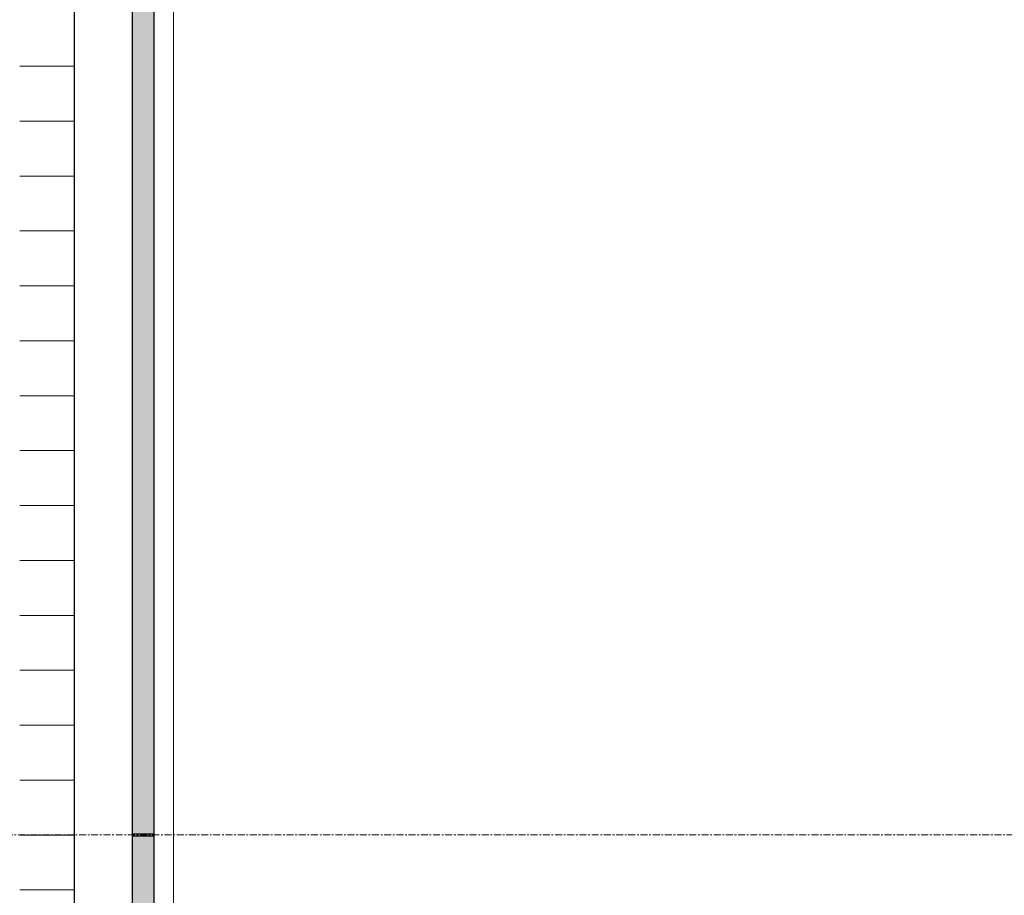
# Model space of a CAD drawing. Header units: millimetres. Extents: x 3625 to 132892, y -52547 to 67182.
# Tile 325 of 348: x 83050 to 84843, y 30218 to 31813. Entities that reach past the tile are written whole.
import ezdxf

# ---------------------------------------------------------------- set-up
doc = ezdxf.new("R2010")
doc.units = ezdxf.units.MM
doc.linetypes.add('stramien', pattern=[22.225, 12.7, -3.175, 3.175, -3.175])
doc.layers.add('A-GLAZ', color=6, linetype='Continuous', lineweight=18)
doc.layers.add('S-GRID', color=1, linetype='Continuous', lineweight=18)

# ---------------------------------------------------------------- blocks, each defined once
blk = doc.blocks.new('31_KA_Houten kozijn metselwerkgevel met draaiend deel verdieping - 31_KA_Houten kozijn metselwerkgevel met draaiend deel verdieping-V227-Plotview plafond begane grond - 1 op 100')
at = {"layer": 'A-GLAZ'}
for p, q in [((688.5, -175), (688.5, -180.1)), ((652, -180.1), (706.5, -180.1)), ((706.5, -210.1), (706.5, -180.1)), ((706.5, -180.1), (706.5, -180.1)), ((706.5, -210.1), (-706.5, -210.1))]:
    blk.add_line(p, q, dxfattribs=at)
blk = doc.blocks.new('31_KA_Dubbel houten kozijn metselwerkgevel met draaiend deel begane grond - 31_KA_Dubbel houten kozijn metselwerkgevel met draaiend deel begane grond-V255-Plotview plafond begane grond - 1 op 100')
at = {"layer": 'A-GLAZ', "lineweight": 25}
h = blk.add_hatch(color=256, dxfattribs=at)
h.paths.add_polyline_path([(699.2, 175), (-863.3, 175), (-863.3, 135), (699.2, 135)], flags=0)
h.paths.add_polyline_path([(-866.3, 175), (-2428.8, 175), (-2428.8, 135), (-866.3, 135)], flags=0)
at = {"layer": 'A-GLAZ'}
h = blk.add_hatch(dxfattribs=at)
h.set_pattern_fill('FP_368', color=256, style=0, pattern_type=2)
h.set_pattern_definition([(90, (57972.02, -54611.6), (-100, 6e-15), [])])
h.paths.add_polyline_path([(699.2, -2.1), (699.2, 30), (-2428.8, 30), (-2428.8, -70), (699.2, -70)], flags=0)
for p, q in [((703.5, 210), (-2433.2, 210)), ((-866.3, 175), (-863.3, 175))]:
    blk.add_line(p, q, dxfattribs=at)
at = {"layer": 'A-GLAZ', "lineweight": 25}
for p, q in [((-866.3, 175), (-2428.8, 175)), ((-866.3, 175), (-866.3, 135)), ((699.2, 175), (-863.3, 175)), ((-863.3, 135), (-863.3, 175)), ((-2428.8, 135), (-866.3, 135)), ((-863.3, 135), (699.2, 135)), ((699.2, 30), (-2428.8, 30))]:
    blk.add_line(p, q, dxfattribs=at)

msp = doc.modelspace()

# ---------------------------------------------------------------- linework, layer by layer
at = {"layer": 'S-GRID', "linetype": 'stramien'}
msp.add_line((27284.7, 30328.2), (93295.2, 30328.2), dxfattribs=at)

# ---------------------------------------------------------------- block references
at = {"layer": 'A-GLAZ', "lineweight": 25}
for name, p, rotation in [('31_KA_Houten kozijn metselwerkgevel met draaiend deel verdieping - 31_KA_Houten kozijn metselwerkgevel met draaiend deel verdieping-V227-Plotview plafond begane grond - 1 op 100', (83120.2, 31244.5), 89.99999999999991), ('31_KA_Dubbel houten kozijn metselwerkgevel met draaiend deel begane grond - 31_KA_Dubbel houten kozijn metselwerkgevel met draaiend deel begane grond-V255-Plotview plafond begane grond - 1 op 100', (83120.2, 29463.4), 269.9999999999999)]:
    msp.add_blockref(name, p, dxfattribs=dict(at, rotation=rotation))

doc.saveas('drawing.dxf')
